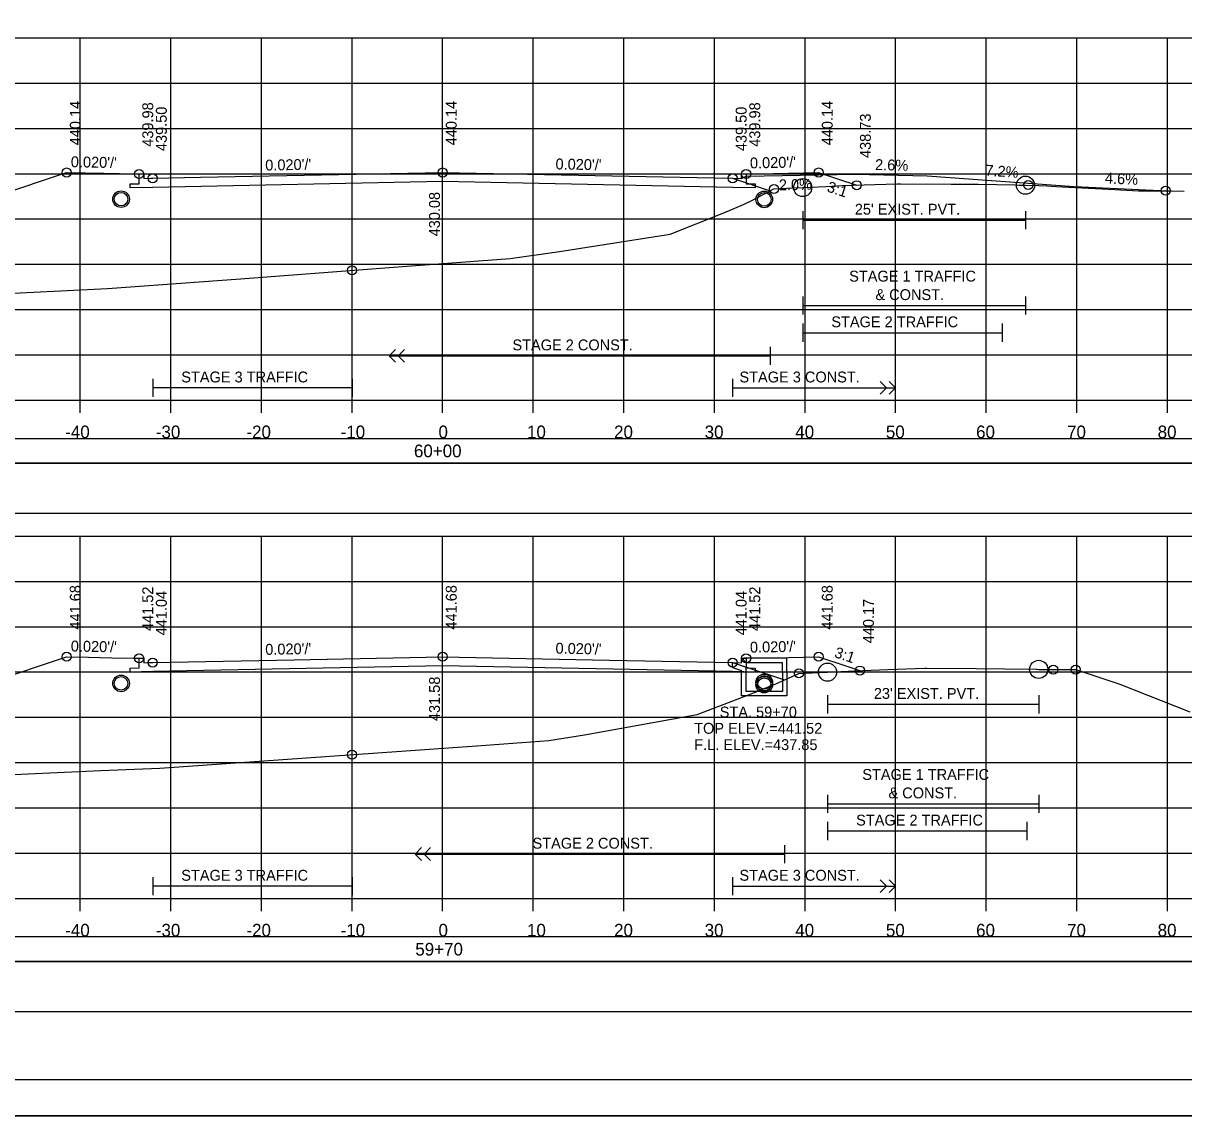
# Model space of a CAD drawing. Extents: x 1371057 to 1372761, y 380005 to 390517.
# Drawn here: x 1371514.6 to 1371642.7, y 384485.2 to 384605.8 of the extents above; entities that cross this region are included whole.
import ezdxf

# ---------------------------------------------------------------- set-up
doc = ezdxf.new("R2010")
doc.units = 0
for name, color, linetype in [('R_Alt Surface', 7, 'Continuous'), ('R_Axis', 7, 'Continuous'), ('R_Axis Annot', 7, 'Continuous'), ('R_Border', 7, 'Continuous'), ('R_Detour', 7, 'Continuous'), ('R_Dimension', 7, 'Continuous'), ('R_Drive', 7, 'Continuous'), ('R_Exist Surface', 7, 'Continuous'), ('R_Fin Surface', 7, 'Continuous'), ('R_Grid', 7, 'Continuous'), ('R_No Plot', 7, 'Continuous'), ('R_Striping', 7, 'Continuous'), ('R_Water', 7, 'Continuous'), ('R_Water Annot', 7, 'Continuous'), ('R_Xsect Elev', 7, 'Continuous'), ('R_Xsect Slope', 7, 'Continuous')]:
    doc.layers.add(name, color=color, linetype=linetype)

msp = doc.modelspace()

# ---------------------------------------------------------------- linework, layer by layer
at = {"layer": 'R_Alt Surface'}
for points in [[(1371594.37, 384589.13), (1371594.37, 384588.05), (1371595.37, 384588.03), (1371595.37, 384587.6), (1371592.87, 384587.65), (1371560.87, 384588.29), (1371528.87, 384587.65), (1371526.37, 384587.6), (1371526.37, 384588.03), (1371527.37, 384588.05), (1371527.37, 384589.13)], [(1371600.61, 384585.04), (1371600.61, 384583.04)], [(1371625.2, 384585.04), (1371625.2, 384583.04)], [(1371600.61, 384584.04), (1371625.2, 384584.04)], [(1371594.37, 384535.68), (1371594.37, 384534.6), (1371595.37, 384534.58), (1371595.37, 384534.15), (1371592.87, 384534.2), (1371560.87, 384534.84), (1371528.87, 384534.2), (1371526.37, 384534.15), (1371526.37, 384534.58), (1371527.37, 384534.6), (1371527.37, 384535.68)], [(1371603.35, 384531.59), (1371603.35, 384529.59)], [(1371626.66, 384531.59), (1371626.66, 384529.59)], [(1371603.35, 384530.59), (1371626.66, 384530.59)]]:
    msp.add_lwpolyline(points, dxfattribs=at)
at = {"layer": 'R_Axis'}
for p, q in [((1371410.87, 384564.16), (1371710.87, 384564.16)), ((1371520.87, 384562.76), (1371520.87, 384564.16)), ((1371530.87, 384562.76), (1371530.87, 384564.16)), ((1371540.87, 384562.76), (1371540.87, 384564.16)), ((1371550.87, 384562.76), (1371550.87, 384564.16)), ((1371560.87, 384562.76), (1371560.87, 384564.16)), ((1371570.87, 384562.76), (1371570.87, 384564.16)), ((1371580.87, 384562.76), (1371580.87, 384564.16)), ((1371590.87, 384562.76), (1371590.87, 384564.16)), ((1371600.87, 384562.76), (1371600.87, 384564.16)), ((1371610.87, 384562.76), (1371610.87, 384564.16)), ((1371620.87, 384562.76), (1371620.87, 384564.16)), ((1371630.87, 384562.76), (1371630.87, 384564.16)), ((1371640.87, 384562.76), (1371640.87, 384564.16)), ((1371410.87, 384509.16), (1371710.87, 384509.16)), ((1371520.87, 384507.76), (1371520.87, 384509.16)), ((1371530.87, 384507.76), (1371530.87, 384509.16)), ((1371540.87, 384507.76), (1371540.87, 384509.16)), ((1371550.87, 384507.76), (1371550.87, 384509.16)), ((1371560.87, 384507.76), (1371560.87, 384509.16)), ((1371570.87, 384507.76), (1371570.87, 384509.16)), ((1371580.87, 384507.76), (1371580.87, 384509.16)), ((1371590.87, 384507.76), (1371590.87, 384509.16)), ((1371600.87, 384507.76), (1371600.87, 384509.16)), ((1371610.87, 384507.76), (1371610.87, 384509.16)), ((1371620.87, 384507.76), (1371620.87, 384509.16)), ((1371630.87, 384507.76), (1371630.87, 384509.16)), ((1371640.87, 384507.76), (1371640.87, 384509.16))]:
    msp.add_line(p, q, dxfattribs=at)
at = {"layer": 'R_Border'}
msp.add_line((1371719.05, 384489.16), (1371402.87, 384489.16), dxfattribs=at)
at = {"layer": 'R_Detour'}
for p, q in [((1371592.87, 384588.65), (1371597.03, 384587.27)), ((1371592.87, 384535.2), (1371598.61, 384533.29))]:
    msp.add_line(p, q, dxfattribs=at)
for points in [[(1371407.72, 384557.2), (1371714.03, 384557.2), (1371714.03, 384559.91), (1371407.72, 384559.91)], [(1371407.72, 384502.2), (1371714.03, 384502.2), (1371714.03, 384504.91), (1371407.72, 384504.91)]]:
    msp.add_lwpolyline(points, close=True, dxfattribs=at)
at = {"layer": 'R_Dimension'}
for points in [[(1371407.72, 384551.68), (1371714.03, 384551.68), (1371714.03, 384557.2), (1371407.72, 384557.2)], [(1371407.72, 384496.68), (1371714.03, 384496.68), (1371714.03, 384502.2), (1371407.72, 384502.2)]]:
    msp.add_lwpolyline(points, close=True, dxfattribs=at)
at = {"layer": 'R_Drive'}
for p, q in [((1371593.87, 384588.63), (1371594.37, 384588.88)), ((1371594.37, 384588.88), (1371606.37, 384589.12)), ((1371606.37, 384589.12), (1371614.36, 384588.92)), ((1371614.36, 384588.92), (1371630.56, 384587.75)), ((1371630.56, 384587.75), (1371640.87, 384587.27))]:
    msp.add_line(p, q, dxfattribs=at)
at = {"layer": 'R_Exist Surface'}
for points in [[(1371506.02, 384575.62), (1371523.89, 384576.49), (1371538.54, 384577.57), (1371556.44, 384578.91), (1371568.33, 384579.79), (1371573.75, 384580.57), (1371586, 384582.49), (1371591.89, 384584.84), (1371594.08, 384585.76), (1371595.06, 384586.22), (1371597.44, 384587.48), (1371599.52, 384587.59), (1371600.61, 384587.63), (1371603.16, 384587.75), (1371604.99, 384587.84), (1371608.57, 384587.96), (1371611.04, 384588.03), (1371611.41, 384588.03), (1371617, 384588.02), (1371619.97, 384588.01), (1371624.04, 384587.92), (1371624.48, 384587.91), (1371625.2, 384587.89), (1371626.69, 384587.86), (1371627.57, 384587.83), (1371628.54, 384587.75), (1371635.06, 384587.43), (1371637.66, 384587.27), (1371640.68, 384587.28), (1371641.32, 384587.26), (1371642.72, 384587.23)], [(1371497.43, 384522.11), (1371523.14, 384523.28), (1371529.64, 384523.53), (1371564.66, 384526.01), (1371572.58, 384526.6), (1371576.53, 384527.24), (1371588.98, 384529.45), (1371594.91, 384531.76), (1371596.9, 384532.55), (1371597.64, 384532.84), (1371600.19, 384534), (1371601.66, 384534.06), (1371603.35, 384534.14), (1371604.82, 384534.22), (1371607.23, 384534.34), (1371610.02, 384534.44), (1371614.1, 384534.57), (1371614.23, 384534.58), (1371614.3, 384534.58), (1371619.75, 384534.53), (1371622.88, 384534.51), (1371626.38, 384534.46), (1371626.46, 384534.46), (1371626.66, 384534.45), (1371630.62, 384534.43), (1371630.72, 384534.42), (1371630.75, 384534.42), (1371630.76, 384534.42), (1371635.63, 384532.8), (1371643.35, 384529.75)]]:
    msp.add_lwpolyline(points, dxfattribs=at)
at = {"layer": 'R_Fin Surface'}
for points in [[(1371496.37, 384581.62), (1371519.37, 384589.29), (1371519.37, 384589.29), (1371523.46, 384589.21), (1371524.37, 384589.19), (1371525.2, 384589.18), (1371527.37, 384589.13), (1371527.61, 384589.13), (1371527.87, 384589.13), (1371527.87, 384588.89), (1371527.88, 384588.63), (1371528.65, 384588.65), (1371528.87, 384588.65), (1371534.13, 384588.76), (1371560.87, 384589.29), (1371560.87, 384589.29), (1371560.87, 384589.29), (1371590.83, 384588.69), (1371592.87, 384588.65), (1371593.87, 384588.63), (1371593.87, 384589.13), (1371594.02, 384589.13), (1371594.37, 384589.13), (1371597.37, 384589.19), (1371602.37, 384589.29), (1371604.45, 384588.6), (1371606.58, 384587.89)], [(1371502.6, 384530.25), (1371519.37, 384535.84), (1371519.37, 384535.84), (1371521.78, 384535.79), (1371524.37, 384535.74), (1371526.72, 384535.69), (1371527.37, 384535.68), (1371527.44, 384535.68), (1371527.87, 384535.68), (1371527.88, 384535.18), (1371528.21, 384535.19), (1371528.87, 384535.2), (1371544.47, 384535.51), (1371560.87, 384535.84), (1371560.87, 384535.84), (1371579.25, 384535.47), (1371592.87, 384535.2), (1371593.87, 384535.18), (1371593.87, 384535.37), (1371593.87, 384535.68), (1371594.37, 384535.68), (1371596.49, 384535.72), (1371597.37, 384535.74), (1371602.37, 384535.84), (1371605.25, 384534.88), (1371606.92, 384534.32)]]:
    msp.add_lwpolyline(points, dxfattribs=at)
at = {"layer": 'R_Grid'}
for p, q in [((1371410.87, 384604.16), (1371710.87, 384604.16)), ((1371520.87, 384564.16), (1371520.87, 384604.16)), ((1371530.87, 384564.16), (1371530.87, 384604.16)), ((1371540.87, 384564.16), (1371540.87, 384604.16)), ((1371550.87, 384564.16), (1371550.87, 384604.16)), ((1371560.87, 384564.16), (1371560.87, 384604.16)), ((1371570.87, 384564.16), (1371570.87, 384604.16)), ((1371580.87, 384564.16), (1371580.87, 384604.16)), ((1371590.87, 384564.16), (1371590.87, 384604.16)), ((1371600.87, 384564.16), (1371600.87, 384604.16)), ((1371610.87, 384564.16), (1371610.87, 384604.16)), ((1371620.87, 384564.16), (1371620.87, 384604.16)), ((1371630.87, 384564.16), (1371630.87, 384604.16)), ((1371640.87, 384564.16), (1371640.87, 384604.16)), ((1371410.87, 384599.16), (1371710.87, 384599.16)), ((1371410.87, 384594.16), (1371710.87, 384594.16)), ((1371410.87, 384589.16), (1371710.87, 384589.16)), ((1371410.87, 384584.16), (1371710.87, 384584.16)), ((1371410.87, 384579.16), (1371710.87, 384579.16)), ((1371410.87, 384574.16), (1371710.87, 384574.16)), ((1371410.87, 384569.16), (1371710.87, 384569.16)), ((1371410.87, 384564.16), (1371710.87, 384564.16)), ((1371410.87, 384549.16), (1371710.87, 384549.16)), ((1371520.87, 384509.16), (1371520.87, 384549.16)), ((1371530.87, 384509.16), (1371530.87, 384549.16)), ((1371540.87, 384509.16), (1371540.87, 384549.16)), ((1371550.87, 384509.16), (1371550.87, 384549.16)), ((1371560.87, 384509.16), (1371560.87, 384549.16)), ((1371570.87, 384509.16), (1371570.87, 384549.16)), ((1371580.87, 384509.16), (1371580.87, 384549.16)), ((1371590.87, 384509.16), (1371590.87, 384549.16)), ((1371600.87, 384509.16), (1371600.87, 384549.16)), ((1371610.87, 384509.16), (1371610.87, 384549.16)), ((1371620.87, 384509.16), (1371620.87, 384549.16)), ((1371630.87, 384509.16), (1371630.87, 384549.16)), ((1371640.87, 384509.16), (1371640.87, 384549.16)), ((1371410.87, 384544.16), (1371710.87, 384544.16)), ((1371410.87, 384539.16), (1371710.87, 384539.16)), ((1371410.87, 384534.16), (1371710.87, 384534.16)), ((1371410.87, 384529.16), (1371710.87, 384529.16)), ((1371410.87, 384524.16), (1371710.87, 384524.16)), ((1371410.87, 384519.16), (1371710.87, 384519.16)), ((1371410.87, 384514.16), (1371710.87, 384514.16)), ((1371410.87, 384509.16), (1371710.87, 384509.16))]:
    msp.add_line(p, q, dxfattribs=at)
at = {"layer": 'R_No Plot'}
msp.add_line((1371390.47, 384485.18), (1371723.8, 384485.18), dxfattribs=at)
for points in [[(1371390.46, 384698.51), (1371723.8, 384698.51), (1371723.8, 384485.17), (1371390.46, 384485.17)], [(1371636.79, 384694.62), (1371656.41, 384694.62), (1371656.41, 384684.74), (1371672.52, 384684.74), (1371695.72, 384684.74), (1371695.84, 384656.58), (1371719.05, 384656.58), (1371719.05, 384489.16), (1371402.87, 384489.16), (1371402.87, 384694.62)]]:
    msp.add_lwpolyline(points, close=True, dxfattribs=at)
for centre, radius in [((1371519.37, 384589.29), 0.5), ((1371527.37, 384589.13), 0.5), ((1371560.87, 384589.29), 0.5), ((1371594.37, 384589.13), 0.5), ((1371602.37, 384589.29), 0.5), ((1371528.87, 384588.65), 0.5), ((1371592.87, 384588.65), 0.5), ((1371600.61, 384587.63), 1), ((1371606.58, 384587.89), 0.5), ((1371625.2, 384587.89), 1), ((1371625.5, 384587.92), 0.5), ((1371525.37, 384586.35), 0.917), ((1371596.37, 384586.32), 0.917), ((1371597.44, 384587.48), 0.5), ((1371640.68, 384587.28), 0.5), ((1371550.87, 384578.49), 0.5), ((1371519.37, 384535.84), 0.5), ((1371527.37, 384535.68), 0.5), ((1371560.87, 384535.84), 0.5), ((1371594.37, 384535.68), 0.5), ((1371602.37, 384535.84), 0.5), ((1371528.87, 384535.2), 0.5), ((1371592.87, 384535.2), 0.5), ((1371603.35, 384534.14), 1), ((1371606.92, 384534.32), 0.5), ((1371626.66, 384534.45), 1), ((1371628.28, 384534.42), 0.5), ((1371630.75, 384534.42), 0.5), ((1371525.37, 384532.9), 0.917), ((1371596.37, 384533.01), 0.917), ((1371596.37, 384532.76), 0.917), ((1371600.19, 384534), 0.5), ((1371550.87, 384525.03), 0.5)]:
    msp.add_circle(centre, radius, dxfattribs=at)
at = {"layer": 'R_Striping'}
for p, q in [((1371600.61, 384575.61), (1371600.61, 384573.61)), ((1371625.2, 384575.61), (1371625.2, 384573.61)), ((1371600.61, 384574.61), (1371625.2, 384574.61)), ((1371600.61, 384572.61), (1371600.61, 384570.61)), ((1371622.61, 384572.61), (1371622.61, 384570.61)), ((1371600.61, 384571.61), (1371622.61, 384571.61)), ((1371554.96, 384569.06), (1371555.66, 384569.77)), ((1371555.96, 384569.06), (1371556.66, 384569.77)), ((1371597.03, 384570.06), (1371597.03, 384568.06)), ((1371554.96, 384569.06), (1371597.03, 384569.06)), ((1371555.66, 384568.36), (1371554.96, 384569.06)), ((1371556.66, 384568.36), (1371555.96, 384569.06)), ((1371528.87, 384566.52), (1371528.87, 384564.52)), ((1371550.87, 384565.52), (1371528.87, 384565.52)), ((1371550.87, 384566.52), (1371550.87, 384564.52)), ((1371592.87, 384566.52), (1371592.87, 384564.52)), ((1371592.87, 384565.52), (1371610.87, 384565.52)), ((1371609.87, 384565.52), (1371609.17, 384566.23)), ((1371609.17, 384564.81), (1371609.87, 384565.52)), ((1371610.87, 384565.52), (1371610.17, 384566.23)), ((1371610.17, 384564.81), (1371610.87, 384565.52)), ((1371603.35, 384520.61), (1371603.35, 384518.61)), ((1371626.66, 384520.61), (1371626.66, 384518.61)), ((1371603.35, 384519.61), (1371626.66, 384519.61)), ((1371603.35, 384517.61), (1371603.35, 384515.61)), ((1371603.35, 384516.61), (1371625.35, 384516.61)), ((1371625.35, 384517.61), (1371625.35, 384515.61)), ((1371557.82, 384514.06), (1371558.53, 384514.77)), ((1371557.82, 384514.06), (1371598.61, 384514.06)), ((1371558.53, 384513.36), (1371557.82, 384514.06)), ((1371558.82, 384514.06), (1371559.53, 384514.77)), ((1371559.53, 384513.36), (1371558.82, 384514.06)), ((1371598.61, 384515.06), (1371598.61, 384513.06)), ((1371528.87, 384511.52), (1371528.87, 384509.52)), ((1371550.87, 384511.52), (1371550.87, 384509.52)), ((1371592.87, 384511.52), (1371592.87, 384509.52)), ((1371550.87, 384510.52), (1371528.87, 384510.52)), ((1371592.87, 384510.52), (1371610.87, 384510.52)), ((1371609.87, 384510.52), (1371609.17, 384511.23)), ((1371609.17, 384509.81), (1371609.87, 384510.52)), ((1371610.87, 384510.52), (1371610.17, 384511.23)), ((1371610.17, 384509.81), (1371610.87, 384510.52))]:
    msp.add_line(p, q, dxfattribs=at)
at = {"layer": 'R_Water'}
for p, q in [((1371592.87, 384535.2), (1371594.37, 384534.68)), ((1371592.87, 384534.67), (1371593.87, 384534.33)), ((1371594.04, 384535.52), (1371594.12, 384535.68)), ((1371594.04, 384535.52), (1371594.37, 384535.18)), ((1371598.87, 384535.68), (1371594.12, 384535.68)), ((1371598.37, 384535.18), (1371594.37, 384535.18)), ((1371594.37, 384534.18), (1371594.37, 384534.68)), ((1371598.37, 384534.18), (1371598.37, 384535.18)), ((1371598.87, 384534.18), (1371598.87, 384535.68)), ((1371593.87, 384534.18), (1371593.87, 384534.33))]:
    msp.add_line(p, q, dxfattribs=at)
for points in [[(1371592.87, 384534.67), (1371592.87, 384535.2)], [(1371598.87, 384534.18), (1371598.87, 384531.51), (1371596.37, 384531.51), (1371593.87, 384531.51), (1371593.87, 384534.18)], [(1371598.37, 384534.18), (1371598.37, 384532.01), (1371596.37, 384532.01), (1371594.37, 384532.01), (1371594.37, 384534.18)]]:
    msp.add_lwpolyline(points, dxfattribs=at)
for centre in [(1371525.37, 384586.35), (1371596.37, 384586.32), (1371525.37, 384532.9), (1371596.37, 384533.01), (1371596.37, 384532.76)]:
    msp.add_circle(centre, 0.75, dxfattribs=at)
at = {"layer": 'R_Xsect Elev'}
for p, q in [((1371560.87, 384579.24), (1371560.87, 384589.24)), ((1371560.87, 384525.74), (1371560.87, 384535.74))]:
    msp.add_line(p, q, dxfattribs=at)

# ---------------------------------------------------------------- texts
at = {"layer": 'R_Axis Annot'}
for s, p in [('-40', (1371519.21, 384559.96)), ('-30', (1371529.21, 384559.96)), ('-20', (1371539.21, 384559.96)), ('-10', (1371549.61, 384559.96)), ('0', (1371560.41, 384559.96)), ('10', (1371570.18, 384559.96)), ('20', (1371579.79, 384559.96)), ('30', (1371589.79, 384559.96)), ('40', (1371599.79, 384559.96)), ('50', (1371609.79, 384559.96)), ('60', (1371619.75, 384559.96)), ('70', (1371629.79, 384559.96)), ('80', (1371639.79, 384559.96)), ('60+00', (1371557.7, 384557.86)), ('-40', (1371519.21, 384504.96)), ('-30', (1371529.21, 384504.96)), ('-20', (1371539.21, 384504.96)), ('-10', (1371549.61, 384504.96)), ('0', (1371560.41, 384504.96)), ('10', (1371570.18, 384504.96)), ('20', (1371579.79, 384504.96)), ('30', (1371589.79, 384504.96)), ('40', (1371599.79, 384504.96)), ('50', (1371609.79, 384504.96)), ('60', (1371619.75, 384504.96)), ('70', (1371629.79, 384504.96)), ('80', (1371639.79, 384504.96)), ('59+70', (1371557.85, 384502.86))]:
    msp.add_text(s, height=1.4, dxfattribs=at).set_placement(p)
at = {"layer": 'R_Striping'}
for s, p in [('STAGE 1 TRAFFIC', (1371605.74, 384577.25)), ('& CONST.', (1371608.64, 384575.21)), ('STAGE 2 TRAFFIC', (1371603.77, 384572.21)), ('STAGE 2 CONST.', (1371568.57, 384569.66)), ('STAGE 3 TRAFFIC', (1371532.02, 384566.12)), ('STAGE 3 CONST.', (1371593.63, 384566.12)), ('STAGE 1 TRAFFIC', (1371607.19, 384522.25)), ('& CONST.', (1371610.08, 384520.21)), ('STAGE 2 TRAFFIC', (1371606.51, 384517.21)), ('STAGE 2 CONST.', (1371570.79, 384514.66)), ('STAGE 3 TRAFFIC', (1371532.02, 384511.12)), ('STAGE 3 CONST.', (1371593.63, 384511.12))]:
    msp.add_text(s, height=1.2, dxfattribs=at).set_placement(p)
at = {"layer": 'R_Water'}
for s, p in [("25' EXIST. PVT.", (1371606.36, 384584.64)), ("23' EXIST. PVT.", (1371608.46, 384531.19))]:
    msp.add_text(s, height=1.2, dxfattribs=at).set_placement(p)
at = {"layer": 'R_Water Annot'}
for s, p in [('STA. 59+70', (1371591.45, 384529.14)), ('TOP ELEV.=441.52', (1371588.63, 384527.34)), ('F.L. ELEV.=437.85', (1371588.64, 384525.54))]:
    msp.add_text(s, height=1.2, dxfattribs=at).set_placement(p)
at = {"layer": 'R_Xsect Elev'}
for s, rotation, p in [('440.14', 90, (1371520.92, 384592.29)), ('439.98', 90, (1371528.92, 384592.13)), ('439.50', 90, (1371530.42, 384591.65)), ('440.14', 90, (1371562.42, 384592.29)), ('439.50', 90, (1371594.42, 384591.65)), ('439.98', 90, (1371595.92, 384592.13)), ('440.14', 90, (1371603.92, 384592.29)), ('438.73', 90, (1371608.13, 384590.89)), ('2.6%', 358.5106, (1371608.59, 384589.57)), ('7.2%', 355.8818, (1371620.74, 384588.96)), ('2.0%', 1.1458, (1371597.99, 384587.32)), ('4.6%', 357.3663, (1371633.95, 384588.09)), ('430.08', 90, (1371560.57, 384582.24)), ('441.68', 90, (1371520.92, 384538.84)), ('441.52', 90, (1371528.92, 384538.68)), ('441.68', 90, (1371562.42, 384538.84)), ('441.52', 90, (1371595.92, 384538.68)), ('441.68', 90, (1371603.92, 384538.84)), ('441.04', 90, (1371530.42, 384538.2)), ('441.04', 90, (1371594.42, 384538.2)), ('440.17', 90, (1371608.47, 384537.32)), ('431.58', 90, (1371560.57, 384528.74))]:
    msp.add_text(s, height=1.2, rotation=rotation, dxfattribs=at).set_placement(p)
at = {"layer": 'R_Xsect Slope'}
for s, rotation, p in [("0.020'/'", 358.8543, (1371519.82, 384589.88)), ("0.020'/'", 1.1458, (1371594.8, 384589.74)), ("0.020'/'", 1.1457, (1371541.3, 384589.5)), ("0.020'/'", 358.8543, (1371573.32, 384589.64)), ('3:1', 341.5606, (1371603.2, 384587.22)), ("0.020'/'", 358.8543, (1371519.82, 384536.43)), ("0.020'/'", 1.1457, (1371541.3, 384536.05)), ("0.020'/'", 358.8543, (1371573.32, 384536.19)), ("0.020'/'", 1.1461, (1371594.8, 384536.29)), ('3:1', 341.5653, (1371604.02, 384535.82))]:
    msp.add_text(s, height=1.2, rotation=rotation, dxfattribs=at).set_placement(p)

doc.saveas('drawing.dxf')
